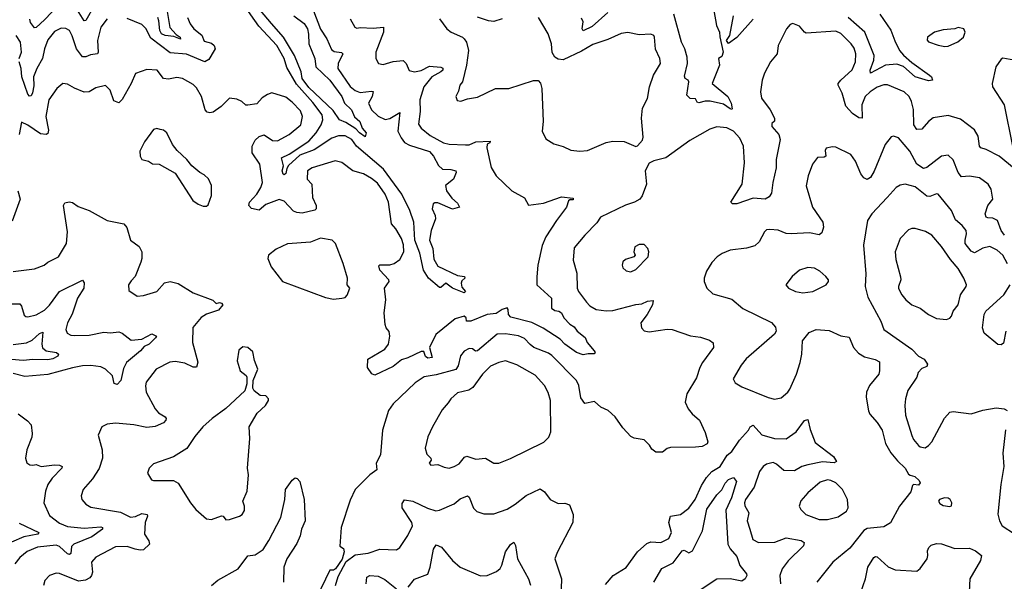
# Model space of a CAD drawing. Extents: x 1954678 to 2060275, y 904822 to 1016299.
# Tile 423 of 467: x 2036365 to 2042325, y 987529 to 990931. Entities that reach past the tile are written whole.
import ezdxf

# ---------------------------------------------------------------- set-up
doc = ezdxf.new("R2010")
doc.units = 0

msp = doc.modelspace()

# ---------------------------------------------------------------- linework, layer by layer
at = {"layer": '0CON20XD'}
for points in [[(2037245.7, 991055), (2037274.1, 990884.1), (2037311.2, 990841.2), (2037336.2, 990825), (2037337.6, 990812.4), (2037298.3, 990828.2), (2037245, 990835.2), (2037222.7, 990845), (2037213.6, 990865), (2037208, 990925), (2037200.2, 990945)], [(2038023.2, 990955), (2038087.1, 990907), (2038107.5, 990875), (2038113.8, 990843.8), (2038115.7, 990785), (2038151.9, 990695), (2038157.3, 990645), (2038242.1, 990565), (2038315.3, 990465), (2038330.5, 990425), (2038372.8, 990385), (2038392, 990342), (2038424.2, 990315), (2038438.8, 990275), (2038462, 990245), (2038455, 990222.5), (2038422.5, 990245), (2038399.9, 990269.9), (2038338.8, 990308.8), (2038300.6, 990325), (2038261.8, 990381.8), (2038115, 990520), (2038074.4, 990575), (2038068.7, 990615), (2038028.1, 990715), (2037960.9, 990825), (2037888.4, 990908.4), (2037765, 991055.7)], [(2036605, 991026), (2036515, 990929.2), (2036465, 990883.1), (2036455, 990881.4), (2036430, 990915), (2036426.5, 990935)], [(2036815, 991015.3), (2036765, 990925.7), (2036755, 990924.3), (2036695, 991020.7)], [(2038185, 990873.6), (2038223.1, 990815), (2038251.2, 990751.2), (2038268.6, 990738.6), (2038313.1, 990733.1), (2038321.1, 990725), (2038291.6, 990665), (2038290.3, 990635), (2038365, 990525.4), (2038395, 990501.4), (2038425, 990489.4), (2038495, 990498.9), (2038505.4, 990495.4), (2038498.7, 990465), (2038475.3, 990425), (2038494.5, 990385), (2038535, 990347.5), (2038576.9, 990326.9), (2038605, 990332), (2038665, 990368), (2038654.7, 990255), (2038673.8, 990215), (2038695, 990188.2), (2038725, 990170.3), (2038845, 990132.5), (2038870.5, 990105), (2038898.9, 990048.9), (2038925, 990025.5), (2038975, 990024.6), (2039004.3, 990015), (2039007.7, 990005), (2038990.9, 989965), (2038942.8, 989927.2), (2038947.5, 989895), (2038980.6, 989850.6), (2039015, 989820), (2039026.2, 989795), (2038985, 989783.5), (2038895, 989821.2), (2038877.5, 989822.5), (2038867.1, 989815), (2038862.1, 989785), (2038880, 989745), (2038881.9, 989725), (2038855.3, 989655), (2038845.9, 989595), (2038864.8, 989545), (2038871.4, 989481.4), (2038895, 989438.8), (2039015, 989382.5), (2039058, 989375), (2039058.8, 989365), (2039040.4, 989349.6), (2039036.4, 989335), (2039040.4, 989310.4), (2039063.3, 989285), (2039055, 989276.7), (2038985.4, 989305.4), (2038945, 989334.4), (2038915, 989310), (2038905, 989310), (2038838.6, 989365), (2038809.4, 989415), (2038786.4, 989516.4), (2038756.2, 989595), (2038750, 989705), (2038726, 989775), (2038678.3, 989875), (2038567.8, 990025), (2038404, 990164), (2038375, 990204.8), (2038335, 990228.1), (2038295, 990227.6), (2038255, 990213.3), (2038147.2, 990142.8), (2038059.7, 990110.3), (2037992.2, 990047.8), (2037980.8, 990029.2), (2037975, 989998.8), (2037965, 989991.9), (2037960, 989995), (2037953.6, 990015), (2037961.1, 990045), (2037949.1, 990095), (2037995, 990117.3), (2038115, 990196.1), (2038158.6, 990245), (2038189.5, 990295), (2038199, 990325), (2038194.7, 990355), (2038139.7, 990429.7), (2038039.6, 990539.6), (2037982.1, 990642.1), (2037965.3, 990695), (2037921.8, 990775), (2037812.5, 990892.5), (2037725.9, 991015.9)], [(2038143.3, 990985), (2038185, 990873.6)], [(2040566.2, 990986.2), (2040582.5, 990895), (2040600.8, 990855), (2040602.9, 990827.1), (2040623.8, 990735), (2040615, 990707.5), (2040595, 990696.7), (2040600, 990655), (2040556.2, 990545), (2040651.8, 990465), (2040671.9, 990425), (2040678, 990392), (2040675, 990387.5), (2040665, 990392), (2040625, 990420), (2040545, 990437.7), (2040515, 990438.5), (2040475, 990427.5), (2040465, 990432.5), (2040455, 990452.5), (2040422.9, 990452.9), (2040403.6, 990473.6), (2040415.3, 990555.3), (2040410.6, 990565), (2040393.5, 990575), (2040388.6, 990588.6), (2040407.5, 990665), (2040404.1, 990705), (2040391.3, 990755), (2040370.3, 990795), (2040325.2, 990965.2)], [(2036894.8, 990935.2), (2036855.4, 990885), (2036834.8, 990805.2), (2036840.4, 990735), (2036836, 990724), (2036792.6, 990717.4), (2036764.7, 990705.3), (2036745, 990705.9), (2036709.1, 990755), (2036682.9, 990832.9), (2036665.3, 990865.3), (2036645, 990878.5), (2036615, 990880), (2036575, 990858.5), (2036535, 990808.6), (2036514.6, 990754.6), (2036502.5, 990695), (2036468.2, 990635), (2036449.1, 990585), (2036449.6, 990529.6), (2036442.4, 990487.6), (2036435, 990470), (2036425, 990468.1), (2036415, 990479.4), (2036376.9, 990585), (2036374.5, 990635), (2036360.9, 990675)], [(2037380, 990945), (2037396.1, 990905), (2037418.8, 990875), (2037467.5, 990837.5), (2037481.7, 990801.7), (2037525, 990788.4), (2037541.8, 990775), (2037548.9, 990755), (2037541.4, 990745), (2037509.4, 990690.6), (2037485, 990676.1), (2037375, 990721.6), (2037275, 990730.9), (2037158.7, 990818.7), (2037128.3, 990878.3), (2037105, 990901.2), (2037015, 990938.9)], [(2038365.6, 990935.6), (2038394, 990885), (2038405, 990878.8), (2038425.8, 990884.2), (2038505, 990879.5), (2038566.7, 990885), (2038566.2, 990855), (2038521.5, 990735), (2038520.8, 990695), (2038536.7, 990665), (2038565, 990659.4), (2038625, 990677.8), (2038685, 990683.1), (2038704.4, 990665), (2038723.2, 990623.2), (2038755, 990615.6), (2038795, 990623.3), (2038845, 990649.3), (2038914, 990644), (2038926.8, 990636.8), (2038925.3, 990625), (2038915, 990614.3), (2038858.8, 990585), (2038811.4, 990525), (2038787.6, 990445), (2038789.2, 990375), (2038779.2, 990299.2), (2038794.7, 990274.7), (2038849.9, 990229.9), (2038930.8, 990185), (2038965, 990177.3), (2039062.6, 990172.6), (2039085, 990173.5), (2039125, 990191.2), (2039212.5, 990195), (2039210, 990185), (2039193.6, 990176.4), (2039191.6, 990155), (2039219.2, 990035), (2039248, 989985), (2039343.8, 989895), (2039421.2, 989851.2), (2039445, 989807.5), (2039535, 989818.8), (2039645, 989858), (2039715, 989850), (2039715, 989840), (2039695, 989840), (2039686.7, 989833.3), (2039675.4, 989794.6), (2039615, 989715.7), (2039550.4, 989615), (2039527.6, 989562.4), (2039501.5, 989445), (2039494.2, 989374.2), (2039496.1, 989326.1), (2039583.8, 989245), (2039584.4, 989184.4), (2039605, 989169.2), (2039627.5, 989165)], [(2038905, 990936.2), (2038951.2, 990875), (2038975.7, 990855.7), (2039044.3, 990824.3), (2039054.4, 990814.4), (2039068.6, 990795), (2039081.1, 990745), (2039069.1, 990655), (2039046, 990555), (2039030, 990535), (2039021.7, 990498.3), (2039004, 990465), (2039012.3, 990442.3), (2039035, 990436.7), (2039075, 990452), (2039135, 990462.5), (2039245, 990514.3), (2039325, 990514.4), (2039475, 990563.3), (2039502.2, 990562.2), (2039516.3, 990546.3), (2039524.4, 990515), (2039534.2, 990315), (2039526.4, 990256.4), (2039549.3, 990209.3), (2039598.3, 990178.3), (2039655, 990162.2), (2039700.3, 990140.3), (2039755, 990134.5)], [(2039284.7, 990935.3), (2039235, 990920), (2039203.4, 990923.4), (2039135.7, 990945.7)], [(2039755, 990134.5), (2039801.3, 990138.7), (2039915, 990186.9), (2039954.5, 990195.5), (2040024.2, 990194.2), (2040095, 990163.8), (2040105, 990166.2), (2040135, 990201.2), (2040139.2, 990219.2), (2040129.2, 990335), (2040134.2, 990395), (2040165.7, 990454.3), (2040178, 990525), (2040201.9, 990595), (2040244.4, 990665), (2040239.4, 990695), (2040212.6, 990752.6), (2040207.5, 990825), (2040203.3, 990835), (2040185, 990842.9), (2040115, 990838.5), (2040045, 990853.3), (2040005, 990847.9), (2039925, 990811.5), (2039835, 990781.1), (2039765, 990739.6), (2039655, 990687.1), (2039625, 990692.1), (2039603.3, 990703.3), (2039588.5, 990731.5), (2039584.4, 990784.4), (2039564.5, 990845), (2039504.7, 990944.7)], [(2039925.2, 990974.8), (2039829.7, 990890.3), (2039775, 990863.8), (2039768.8, 990875), (2039775, 990917.5), (2039765, 990939.4)], [(2040804.2, 990935), (2040705, 990822.5), (2040655, 990787.5), (2040643.3, 990805), (2040663.9, 990836.1), (2040686.2, 990955)], [(2041570.4, 990965), (2041637.6, 990867.6), (2041662.8, 990802.8), (2041690.3, 990745), (2041715, 990716.8), (2041765, 990671.1), (2041872.2, 990595), (2041883.3, 990585), (2041890, 990565), (2041865, 990560.8), (2041785, 990584.7), (2041715, 990647.4), (2041675, 990661.5), (2041605, 990654.8), (2041515, 990608), (2041512.9, 990625), (2041534.3, 990685), (2041536.7, 990715), (2041479.6, 990855), (2041380, 990945)], [(2042385, 990030), (2042293.7, 990103.7), (2042215, 990145.4), (2042182, 990155), (2042174.4, 990165), (2042166.5, 990226.5), (2042144.7, 990264.7), (2042059, 990329), (2041985, 990350.4), (2041895, 990336.4), (2041865, 990314.4), (2041825, 990268.1), (2041795, 990265.7), (2041777.1, 990295), (2041775, 990386.7), (2041763.1, 990435), (2041748.2, 990465), (2041719.2, 990495), (2041617.2, 990537.2), (2041595, 990537.1), (2041555, 990521.8), (2041513.6, 990495), (2041482.7, 990465), (2041461.9, 990415), (2041465, 990333.8), (2041445, 990335.6), (2041405, 990362.5), (2041366.4, 990406.4), (2041344.1, 990485), (2041318.8, 990535), (2041319.1, 990545), (2041334.5, 990565), (2041403.2, 990626.8), (2041424.6, 990675), (2041426.7, 990725), (2041415, 990759.2), (2041397.5, 990785), (2041335, 990846.5), (2041305, 990861.2), (2041125, 990850.4), (2041114.4, 990855), (2041085, 990892.5), (2041045, 990907.1), (2041028.3, 990901.7), (2041005.8, 990875), (2040956.5, 990775), (2040950.6, 990725), (2040908.9, 990675), (2040872.4, 990607.6), (2040859.1, 990565), (2040849.1, 990495), (2040854.6, 990455), (2040908.1, 990385), (2040932.9, 990335), (2040934.2, 990315.8), (2040918.1, 990301.9), (2040918.1, 990285), (2040959.4, 990235), (2040968.9, 990205), (2040943.3, 990085), (2040944.3, 990034.3), (2040922.9, 989945), (2040915, 989880), (2040901.2, 989858.8), (2040877.5, 989845), (2040805, 989850), (2040705, 989816), (2040680, 989815), (2040670, 989825), (2040738.5, 989935), (2040751.8, 990065), (2040746.7, 990165), (2040723.9, 990213.9), (2040685, 990256.2), (2040645, 990276.8), (2040585, 990283.1), (2040541.9, 990268.1), (2040420.7, 990199.3), (2040275, 990094.2), (2040204.3, 990075.7), (2040175, 990061.2), (2040150.8, 990015), (2040159.2, 989935), (2040132.2, 989865), (2040118.1, 989845), (2040086, 989825), (2040032, 989808), (2039880, 989735), (2039859.2, 989700.9), (2039784.7, 989625.3)], [(2041965, 990768.8), (2041985, 990771.2), (2042043.8, 990796.2), (2042077.5, 990825), (2042087.5, 990855), (2042080, 990875), (2042045, 990883.3), (2042025, 990876.2), (2041955, 990870), (2041902.5, 990855), (2041860, 990825), (2041857, 990807), (2041866.4, 990796.4), (2041925, 990776), (2041965, 990768.8)], [(2036360.9, 990695), (2036376.6, 990735), (2036370, 990795), (2036342.5, 990835)], [(2042405, 990681.4), (2042315, 990698.8), (2042305, 990692.5), (2042274.1, 990645.9), (2042251.2, 990545), (2042254.2, 990524.2), (2042324.2, 990415), (2042374.5, 990165)], [(2039627.5, 989165), (2039643.8, 989155), (2039658, 989125), (2039695, 989086), (2039721.1, 989071.1), (2039740, 989045), (2039786.8, 989006.8), (2039800, 988975), (2039842, 988925), (2039847.5, 988915), (2039843, 988907), (2039805, 988907.5), (2039775, 988900.6), (2039735, 988914.4), (2039665, 988965.4), (2039636, 988996), (2039533.5, 989063.5), (2039465, 989096.7), (2039338.5, 989128.5), (2039322.9, 989145), (2039321.9, 989175), (2039315, 989185.6), (2039285, 989176.2), (2039248.4, 989151.6), (2039195, 989146.1), (2039095, 989106), (2039070, 989105), (2039068.1, 989125), (2039055, 989135.5), (2039000.6, 989119.4), (2038883.6, 989025), (2038845.7, 988945), (2038860.8, 988885), (2038835, 988880.9), (2038822.1, 988892.1), (2038811.7, 988921.7), (2038795, 988920.6), (2038715, 988882.5), (2038675, 988870), (2038625, 988830), (2038515, 988777.1), (2038495.6, 988785.6), (2038469.2, 988825), (2038471.9, 988875), (2038576, 988935), (2038598, 988965), (2038606, 989015), (2038602, 989042), (2038583.8, 989065), (2038578, 989085), (2038571.1, 989155), (2038581.9, 989235), (2038573.3, 989305), (2038602, 989345), (2038600, 989355), (2038544.4, 989415), (2038539.3, 989440.7), (2038545, 989446), (2038605, 989447.2), (2038631.4, 989455), (2038665, 989479.5), (2038690.4, 989525), (2038687.8, 989567.8), (2038676.9, 989605), (2038640.9, 989665), (2038615.3, 989695.3), (2038596.4, 989825), (2038577.6, 989875), (2038530.3, 989940.3), (2038495, 989969.2), (2038445, 989997.9), (2038382, 990015), (2038315, 990066.9), (2038275, 990075.6), (2038135, 990032.9), (2038106.2, 990015), (2038104.2, 989965), (2038134.1, 989934.1), (2038137.9, 989855), (2038160, 989805), (2038159.1, 989785), (2038152, 989778), (2038075, 989759.3), (2038042.4, 989762.4), (2038022.1, 989772.1), (2037965, 989831.1), (2037935, 989841.8), (2037855, 989812.7), (2037815, 989777.3), (2037767.4, 989787.4), (2037752.3, 989805), (2037756.2, 989825), (2037799.6, 989875), (2037823.8, 989915), (2037833.6, 989945), (2037818.1, 990055), (2037772.9, 990125), (2037772.3, 990165), (2037789.2, 990200.7), (2037815, 990224), (2037845, 990233.9), (2037895, 990198.5), (2037925, 990196.5), (2037996.9, 990235), (2038066.2, 990293.8), (2038076.2, 990345), (2038065, 990380), (2038015, 990431.8), (2037975, 990461.1), (2037891.7, 990488.3), (2037865, 990478.8), (2037833.2, 990456.8), (2037799.5, 990420.5), (2037745, 990414), (2037734.3, 990414.3), (2037710, 990435), (2037678.8, 990448.8), (2037634.5, 990455.5), (2037585, 990405.8), (2037535, 990370.6), (2037515, 990366.9), (2037500.4, 990370.4), (2037487.1, 990385), (2037465.4, 990465.4), (2037435, 990518.8), (2037415, 990538.8), (2037350, 990575), (2037315, 990580.5), (2037265, 990571.5), (2037235, 990574.4), (2037196.2, 990626.2), (2037135, 990629.1), (2037065, 990606), (2037039.2, 990545), (2036985, 990446.9), (2036965, 990427.8), (2036935, 990439.2), (2036913.3, 990505), (2036885, 990532), (2036825, 990519.2), (2036785.8, 990494.2), (2036755, 990492), (2036695.6, 990515.6), (2036655, 990540.8), (2036625, 990544.2), (2036588.6, 990515), (2036541.8, 990445), (2036523.3, 990345), (2036538.2, 990261.8), (2036535, 990240.8), (2036524.5, 990235.5), (2036490.6, 990240.6), (2036415, 990292), (2036375, 990310), (2036361.2, 990235)], [(2037495, 989802.5), (2037505, 989810), (2037525.9, 989865.9), (2037525.9, 989925.9), (2037507.3, 989967.3), (2037482.3, 989992.3), (2037455, 990006.2), (2037406.8, 990046.8), (2037376.7, 990085), (2037317.9, 990137.9), (2037289.2, 990175), (2037255, 990246.2), (2037235, 990261.2), (2037215, 990266.7), (2037195, 990271.2), (2037175, 990266.2), (2037119.5, 990190.5), (2037092.5, 990135), (2037093.8, 990105), (2037103.3, 990085), (2037145, 990073.3), (2037167.7, 990057.7), (2037210, 990055), (2037305, 990001.2), (2037413.3, 989835), (2037445, 989813.3), (2037475, 989802.5), (2037495, 989802.5)], [(2042325.3, 989625), (2042306.8, 989655), (2042284.3, 989715), (2042255, 989729.4), (2042225, 989730), (2042216, 989736), (2042208, 989755), (2042225, 989806), (2042254.6, 989845), (2042245.4, 989905.4), (2042227.1, 989935), (2042173.7, 989973.7), (2042115, 989982.9), (2042065, 989979.1), (2042046.3, 990006.4), (2042015, 990082.5), (2041985, 990111.4), (2041944, 990105), (2041855, 990035.5), (2041835, 990030), (2041794.6, 990055), (2041753.8, 990133.8), (2041685, 990215.6), (2041655, 990225.7), (2041639.3, 990220.7), (2041603.5, 990175), (2041537.4, 990012.6), (2041514.6, 989975.4), (2041495, 989962.5), (2041475, 989972.5), (2041456.8, 989996.8), (2041424.3, 990075), (2041395, 990114), (2041305, 990158.8), (2041285, 990161.2), (2041247.5, 990152.5), (2041241.4, 990138.6), (2041244.2, 990105), (2041235, 990098.1), (2041195, 990095.7), (2041163.3, 990055), (2041136.9, 989985), (2041125.6, 989925), (2041164.5, 989795), (2041227.1, 989705), (2041230, 989675), (2041220.5, 989639.5), (2041205, 989628), (2041145, 989640.7), (2041035, 989633.9), (2041005, 989636.9), (2040955, 989655.4), (2040905, 989660.5), (2040885, 989657.8), (2040873, 989647), (2040840, 989585), (2040815, 989561.1), (2040765, 989547.5), (2040665, 989535.6), (2040616.2, 989515), (2040586.2, 989495), (2040555, 989461.2), (2040522.1, 989407.9), (2040508.8, 989365), (2040508.8, 989345), (2040524.5, 989304.5), (2040561.3, 989271.3), (2040675, 989237.5), (2040742.6, 989182.6), (2040915, 989097.5), (2040939.7, 989069.7), (2040944.2, 989045), (2040932.8, 989027.2), (2040762.3, 988877.7), (2040731.9, 988838.1), (2040684.2, 988755), (2040695, 988731.2), (2040736.4, 988706.4), (2040895, 988642.2), (2040933.3, 988633.3), (2040975, 988641.4), (2041014.6, 988675.4), (2041026.8, 988693.2), (2041067.5, 988785), (2041089.5, 988855), (2041099.6, 988905), (2041103.6, 988986.4), (2041144.5, 989035.5), (2041185, 989055.6), (2041265, 989049.4), (2041335, 989015.7), (2041385, 989008), (2041412.9, 988945), (2041441.4, 988911.4), (2041478.5, 988888.5), (2041543.8, 988873.8), (2041568.5, 988858.5), (2041570, 988805), (2041565, 988783.8), (2041509.4, 988715), (2041491.4, 988675), (2041488.6, 988645), (2041502.1, 988562.1), (2041511.3, 988541.3), (2041555, 988492), (2041585.6, 988445), (2041605.6, 988365), (2041638.3, 988308.3), (2041678.7, 988258.7), (2041725, 988215.6), (2041745, 988178.9), (2041755, 988171.9), (2041783.9, 988163.9), (2041810, 988140), (2041816.5, 988125), (2041805, 988112.5), (2041775, 988115.5), (2041769.3, 988110.7), (2041758.7, 988071.3), (2041691.1, 987985), (2041635, 987884), (2041595, 987859.2), (2041495, 987850), (2041475, 987836.7), (2041390.6, 987729.4), (2041286.9, 987645), (2041190.6, 987525)], [(2042345, 989453.1), (2042315, 989504.4), (2042281.4, 989535), (2042236.7, 989556.7), (2042195, 989547.3), (2042145, 989518.8), (2042125, 989528.2), (2042088.7, 989575), (2042087.2, 989595), (2042096.7, 989635), (2042093.8, 989655), (2042070.5, 989685), (2042029.7, 989719.7), (2042005.3, 989775.3), (2041925, 989874.2), (2041915, 989877.1), (2041875, 989860.4), (2041855, 989862.3), (2041785, 989918.5), (2041725, 989935.5), (2041695, 989928.5), (2041670.8, 989915), (2041616.1, 989853.9), (2041522.9, 989755), (2041497.1, 989715), (2041472.2, 989565), (2041487.4, 989392.6), (2041482.9, 989315), (2041499.7, 989249.7), (2041577.8, 989105), (2041595.8, 989055), (2041765.6, 988935.6), (2041805, 988892.7), (2041840, 988875), (2041859.2, 988845), (2041855, 988830), (2041825, 988818), (2041803.8, 988795), (2041795.8, 988765), (2041740.9, 988685), (2041726.2, 988635), (2041722, 988595), (2041726.8, 988535), (2041765, 988412.5), (2041775, 988388.8), (2041805, 988352), (2041815, 988344.3), (2041845, 988338.9), (2041865, 988351.1), (2041885.5, 988375), (2041963, 988517), (2041995.7, 988554.3), (2042015, 988557.1), (2042125, 988544.3), (2042195, 988565.6), (2042275, 988579.2), (2042324.3, 988574.3), (2042341.2, 988565)], [(2036354.4, 989894.4), (2036368.1, 989845), (2036318.7, 989711.3)], [(2036325, 989406.2), (2036455, 989422.2), (2036513.3, 989445), (2036535, 989462.5), (2036600, 989495), (2036647.1, 989575), (2036653.2, 989646.8), (2036630, 989805), (2036638.3, 989821.7), (2036665, 989828), (2036685, 989823.8), (2036718.8, 989798.8), (2036785.6, 989775.6), (2036895, 989715.8), (2036994.3, 989694.3), (2037013, 989673), (2037035.8, 989595), (2037087.1, 989557.1), (2037103.8, 989525), (2037104.3, 989485), (2037097.3, 989462.7), (2037064.2, 989375.8), (2037039.7, 989350.3), (2037023.9, 989326.1), (2037025, 989290), (2037075, 989256.2), (2037115, 989260), (2037195, 989283.8), (2037242.1, 989337.9), (2037275, 989345.7), (2037323.6, 989333.6), (2037415, 989276.7), (2037533.1, 989233.1), (2037555, 989211.2), (2037575, 989217.5), (2037586.7, 989215), (2037593.8, 989205), (2037568.8, 989171.2), (2037495, 989147.9), (2037463.1, 989126.9), (2037412.3, 989067.7), (2037411.5, 988975), (2037443.8, 988856.2), (2037435, 988825.8), (2037415, 988826.7), (2037365, 988850.9), (2037305, 988860.4), (2037273.4, 988856.6), (2037190, 988815), (2037130.8, 988735), (2037125.7, 988714.3), (2037130, 988675), (2037184, 988574), (2037205, 988549.4), (2037246, 988525), (2037250.8, 988515), (2037249.4, 988505), (2037235, 988489.4), (2037185, 988466.4), (2037135, 988460.8), (2037055, 988476.9), (2036945, 988487.1), (2036895, 988482), (2036861.2, 988465), (2036839.2, 988415), (2036863.1, 988325), (2036866.2, 988275), (2036845, 988212.9), (2036805, 988149.2), (2036749.2, 988085), (2036736.4, 988046.4), (2036741.2, 988025), (2036765, 987996.2), (2036795, 987979.4), (2036975, 987948.2), (2037035, 987917.3), (2037065, 987922), (2037105, 987939.7), (2037136, 987935), (2037138.1, 987925), (2037124, 987885), (2037119.5, 987815), (2037145.8, 987775), (2037150, 987755), (2037115, 987720), (2037095, 987717.7), (2037064.7, 987724.7), (2037015, 987740), (2036945, 987738.5), (2036825, 987675.8), (2036799.2, 987645), (2036804.5, 987585), (2036799.4, 987565), (2036788.9, 987551.1), (2036762.9, 987537.1), (2036720.9, 987530.9), (2036605, 987577.1), (2036585, 987578.1), (2036545, 987564.2), (2036517.1, 987535), (2036508.9, 987505)], [(2039784.7, 989625.3), (2039720.9, 989549.1), (2039714.5, 989475), (2039736.4, 989395), (2039738.5, 989305), (2039746.5, 989285), (2039795, 989219.4), (2039815, 989197.5), (2039855, 989175.5), (2039915, 989167.1), (2039955, 989170), (2040095, 989206.7), (2040129.7, 989210.3), (2040165.6, 989225.6), (2040199.3, 989229.3), (2040195.8, 989205), (2040162.9, 989145), (2040124.2, 989095), (2040128.8, 989065), (2040145, 989046.2), (2040175, 989040.8), (2040285, 989055.7), (2040315, 989054.2), (2040425, 989016.2), (2040485, 989007.5), (2040540.5, 988990.5), (2040563.1, 988973.1), (2040565.5, 988945), (2040497.1, 988855), (2040480.8, 988825), (2040461.2, 988761.2), (2040403.8, 988665), (2040394, 988615), (2040411.2, 988575), (2040434.4, 988544.4), (2040480, 988505), (2040515, 988430), (2040530, 988375), (2040527, 988363), (2040495, 988346), (2040455, 988341.4), (2040305, 988340), (2040285, 988333.8), (2040255, 988312.5), (2040215, 988312.5), (2040190.7, 988330.7), (2040176.7, 988355), (2040145, 988386.7), (2040085, 988396.2), (2040065, 988406.7), (2040015, 988458.8), (2039969.2, 988525), (2039926.2, 988565), (2039883.3, 988585), (2039845, 988618.8), (2039785, 988606.2), (2039761.7, 988641.7), (2039749.5, 988715), (2039734.3, 988745), (2039585, 988897.7), (2039565, 988911.1), (2039476.3, 988946.3), (2039454.8, 988964.8), (2039420.7, 989000.7), (2039385, 989015.9), (2039305, 989028.7), (2039255, 989026.1), (2039135, 988925.5), (2039123.2, 988923.2), (2039105, 988936.7), (2039085, 988940), (2039055, 988922.5), (2039033.9, 988896.1), (2039019.5, 988835), (2039005, 988812.4), (2038885, 988779.8), (2038812.6, 988767.4), (2038758.5, 988731.5), (2038625.8, 988605), (2038597.5, 988565), (2038560.6, 988445), (2038548, 988295), (2038522.9, 988245), (2038526.2, 988205), (2038485, 988173.8), (2038394.5, 988085.5), (2038365, 988020), (2038311.1, 987855), (2038302.5, 987742.5), (2038325, 987727.5), (2038328.6, 987708.6), (2038316.7, 987663.3), (2038275.9, 987604.1), (2038265, 987597.5), (2038243, 987597), (2038161.2, 987428.8)], [(2041975, 989116), (2041995, 989122.5), (2042005.4, 989134.6), (2042015, 989166), (2042045.8, 989205), (2042060.6, 989265), (2042094.2, 989315), (2042095.6, 989325.6), (2042079.2, 989365), (2042045.5, 989425), (2041998.3, 989478.3), (2041945, 989557.5), (2041885.8, 989625), (2041847.6, 989647.6), (2041785, 989665.8), (2041765, 989666), (2041745, 989658), (2041694.6, 989605.4), (2041664.1, 989525), (2041668.3, 989478.3), (2041696.9, 989373.1), (2041698, 989355), (2041683.8, 989315), (2041685, 989302.5), (2041705, 989263.8), (2041728.8, 989235), (2041765, 989204.2), (2041815, 989184.2), (2041865, 989145.5), (2041915, 989122.2), (2041975, 989116)], [(2038265, 989238.8), (2038315, 989244), (2038335, 989248.8), (2038347.8, 989262.2), (2038362.5, 989305), (2038347.5, 989325), (2038348.1, 989365), (2038323.1, 989455), (2038275.6, 989575), (2038255.5, 989595.5), (2038185, 989607.5), (2038125, 989584.2), (2037985, 989574.4), (2037917.9, 989542.1), (2037870, 989505), (2037867.5, 989485), (2037886, 989435), (2037956.2, 989345), (2038215, 989249.2), (2038265, 989238.8)], [(2040065, 989403.8), (2040095, 989417.5), (2040168.8, 989495), (2040172.5, 989525), (2040167.5, 989545), (2040145, 989570), (2040115, 989568.8), (2040087.5, 989555), (2040082.5, 989525), (2040090, 989505), (2040082.5, 989495), (2040032.3, 989477.7), (2040016.4, 989463.6), (2040011.2, 989445), (2040015, 989427.5), (2040035, 989410), (2040065, 989403.8)], [(2041105, 989277.5), (2041165, 989284.3), (2041245.8, 989324.2), (2041261.2, 989345), (2041261.2, 989355), (2041245, 989376.2), (2041208.7, 989408.7), (2041175.5, 989425.5), (2041135, 989430.8), (2041085, 989414), (2041041.2, 989375), (2041002.5, 989325), (2041017.5, 989305), (2041060, 989285), (2041105, 989277.5)], [(2036245, 989209.4), (2036365, 989209.2), (2036376.6, 989196.6), (2036392.2, 989142.2), (2036402.5, 989132.5), (2036415, 989130.6), (2036465, 989143.8), (2036515, 989170.8), (2036545, 989201.1), (2036605.8, 989284.2), (2036745, 989352.9), (2036755, 989337.5), (2036752.7, 989305), (2036715.2, 989244.8), (2036682.4, 989147.6), (2036653.6, 989095), (2036643.1, 989055), (2036652.4, 989032.4), (2036675, 989020.6), (2036698.1, 989018.1), (2036785, 989021.1), (2036875, 989039.3), (2036915, 989034.6), (2036965, 989039.6), (2036985, 989031.5), (2037040.2, 988990.2), (2037105, 988995.3), (2037165, 989029.1), (2037192, 989015), (2037187.5, 989005), (2037148.9, 988965), (2037117.7, 988952.3), (2037096.9, 988925), (2037010.9, 988855), (2036992.5, 988817.5), (2036977.5, 988745), (2036955, 988722.5), (2036937.5, 988727.5), (2036926.9, 988775), (2036884.3, 988815), (2036855, 988827.7), (2036795, 988836.8), (2036745, 988835.3), (2036685, 988823.3), (2036535, 988781.1), (2036395, 988770.8), (2036325, 988787.7)], [(2042334.5, 989045), (2042319.1, 988970.9), (2042305, 988960.8), (2042286.1, 988963.9), (2042201.9, 989031.9), (2042192, 989065), (2042202.8, 989145), (2042213.2, 989165), (2042322.2, 989265), (2042360.3, 989325)], [(2036325.9, 988964.1), (2036406.4, 988973.6), (2036440.2, 988989.8), (2036485, 989030.8), (2036505, 989038.8), (2036498.1, 988965), (2036503.2, 988943.2), (2036525.7, 988925.7), (2036587.1, 988915), (2036598.9, 988905), (2036595, 988893.5), (2036565, 988877.4), (2036535, 988871.9), (2036445, 988873.1), (2036385, 988866.5), (2036315, 988872)], [(2037612.7, 987902.7), (2037635, 987904.2), (2037695, 987924), (2037711.2, 987935), (2037725, 987957.5), (2037725.7, 987985), (2037716.4, 988015), (2037741.8, 988075), (2037750.6, 988175), (2037744.4, 988215), (2037757.8, 988395), (2037752.9, 988465), (2037802.7, 988547.3), (2037853.3, 988595), (2037871.2, 988625), (2037871.2, 988635), (2037855, 988652.5), (2037820, 988655), (2037783.6, 988683.6), (2037775, 988700), (2037778, 988745), (2037806.2, 988815), (2037785.9, 988865.9), (2037775, 988920), (2037745, 988946.2), (2037715, 988950), (2037690.5, 988929.5), (2037681.2, 988865), (2037700, 988805), (2037735.9, 988775.9), (2037740, 988765), (2037740, 988725), (2037727.7, 988682.3), (2037613.1, 988576.9), (2037530, 988515), (2037474.3, 988465), (2037425, 988406), (2037376.4, 988333.6), (2037295, 988284.2), (2037175, 988242), (2037148.8, 988215), (2037138.8, 988185), (2037163.3, 988145), (2037175, 988140), (2037295, 988140), (2037324.4, 988124.4), (2037398.8, 988005), (2037431.2, 987965), (2037495, 987908.8), (2037525, 987904.4), (2037586.9, 987926.9), (2037596.7, 987925), (2037612.7, 987902.7)], [(2038965, 988215.7), (2038995, 988224.2), (2039025, 988240.6), (2039058.1, 988281.9), (2039071.7, 988288.3), (2039125, 988270), (2039185, 988274.4), (2039235, 988245.7), (2039265, 988245.7), (2039335, 988273.3), (2039537.6, 988372.4), (2039567.6, 988402.4), (2039580.6, 988435), (2039577.7, 988625), (2039562.9, 988672.9), (2039541.1, 988715), (2039485, 988777.8), (2039375, 988840), (2039305, 988864.4), (2039265, 988855.5), (2039215, 988833.1), (2039165.4, 988784.6), (2039107.5, 988702.5), (2039082.7, 988687.3), (2039015, 988671.5), (2038974.8, 988635.2), (2038959.1, 988610.9), (2038921.9, 988568.1), (2038864.3, 988465.7), (2038836.2, 988405), (2038820, 988335), (2038829.4, 988299.4), (2038853.8, 988275), (2038856, 988264), (2038843.8, 988245), (2038853.9, 988233.9), (2038895, 988237.5), (2038935, 988220.8), (2038965, 988215.7)], [(2036355, 988542.9), (2036411.5, 988501.5), (2036435, 988477.5), (2036440, 988425), (2036437.4, 988402.6), (2036407.5, 988325), (2036400, 988275), (2036407.7, 988247.7), (2036425.9, 988235.9), (2036445, 988232.9), (2036465, 988238), (2036495, 988224.5), (2036575, 988234.5), (2036605, 988233.1), (2036621.2, 988225), (2036620.8, 988215), (2036560.9, 988155), (2036535.5, 988115), (2036520, 988075), (2036511.5, 988005), (2036545, 987927.5), (2036605, 987880.8), (2036655, 987861.4), (2036755, 987850.5), (2036855, 987858.8), (2036865.7, 987855), (2036865.7, 987845), (2036802, 987798), (2036692.3, 987755), (2036679.3, 987740.7), (2036675, 987698.8), (2036667.1, 987692.9), (2036655, 987696.6), (2036605, 987741.2), (2036585, 987747.7), (2036472.8, 987737.2), (2036410.4, 987709.6), (2036366.3, 987673.6), (2036335.5, 987635)], [(2039909.8, 987510.2), (2039957.5, 987565), (2040036.4, 987613.6), (2040105, 987707.1), (2040160.5, 987759.5), (2040185, 987768.9), (2040245, 987764.5), (2040295, 987788.9), (2040311.2, 987825), (2040294.3, 987885), (2040305, 987923.3), (2040365, 987934), (2040415, 987972.5), (2040452.7, 988025), (2040490.9, 988109.1), (2040521.2, 988158.8), (2040555.4, 988194.6), (2040604.4, 988225.6), (2040647.1, 988292.9), (2040675, 988315.6), (2040722.2, 988385), (2040775.9, 988444.1), (2040785.8, 988465), (2040805, 988476), (2040857.5, 988417.5), (2040934.7, 988394.7), (2041005, 988393.1), (2041064.7, 988435.3), (2041115, 988504), (2041135, 988510), (2041148.7, 988448.7), (2041180.7, 988370.7), (2041290, 988285), (2041308.6, 988255), (2041295, 988248.1), (2041225, 988252.4), (2041135, 988235.9), (2041099.2, 988225), (2041055, 988198.2), (2040991.2, 988201.2), (2040945, 988240), (2040925, 988248.2), (2040885, 988238.5), (2040865, 988225.5), (2040842.1, 988195), (2040809.9, 988100.1), (2040758.8, 988025), (2040751.9, 988005), (2040755, 987987.5), (2040778.5, 987945), (2040768.1, 987895), (2040784.1, 987845.9), (2040803, 987783), (2040836.7, 987765), (2040935, 987766.4), (2041005, 987793.8), (2041095, 987776.7), (2041114, 987765), (2041110, 987745), (2041017, 987653), (2040980, 987605), (2040966.5, 987565), (2040970.5, 987515)], [(2042333, 988447), (2042315.5, 988305), (2042321.2, 988225), (2042303.1, 988115), (2042286.2, 987936.2), (2042295.5, 987895), (2042312.2, 987865), (2042386.3, 987816.3)], [(2037526.4, 987503.6), (2037564.5, 987535.5), (2037688.1, 987605), (2037745, 987684.4), (2037790.9, 987689.1), (2037837.6, 987722.4), (2037873.8, 987776.2), (2037945.6, 987915), (2037970, 988025), (2037974.4, 988085), (2038015, 988141.2), (2038033, 988157), (2038045, 988152.5), (2038060, 988135), (2038087.5, 988025), (2038093.3, 987895), (2038070, 987845), (2038062.2, 987805), (2038041.7, 987758.3), (2037981.5, 987665), (2037963.6, 987615), (2037961.4, 987525)], [(2040203.1, 987525), (2040251.9, 987608.1), (2040319.5, 987640.5), (2040375, 987713.5), (2040387.2, 987717.2), (2040415, 987701.4), (2040436.7, 987715), (2040498.7, 987835), (2040523.8, 987966.2), (2040585, 988053.3), (2040615.6, 988084.4), (2040635, 988123.3), (2040655, 988145.5), (2040685, 988159.2), (2040704.4, 988134.4), (2040673.5, 988035), (2040639.7, 987960.3), (2040651.2, 987755), (2040665.3, 987725.3), (2040705, 987679.2), (2040724.6, 987624.6), (2040764, 987575), (2040766, 987565), (2040756, 987545), (2040735, 987531.1), (2040665, 987543.8), (2040585, 987542.2), (2040484.3, 987475)], [(2041255, 987903.8), (2041319.2, 987920.8), (2041370, 987955), (2041380.6, 987975), (2041375.4, 988025), (2041345, 988085.4), (2041304.5, 988125), (2041275, 988140.6), (2041255, 988143.5), (2041210.1, 988129.9), (2041135.8, 988065), (2041093.4, 988016.6), (2041084, 987985), (2041093.8, 987965), (2041123.8, 987935), (2041205, 987903.8), (2041255, 987903.8)], [(2038275.6, 987504.4), (2038292.2, 987557.8), (2038340.3, 987649.8), (2038395, 987690), (2038475, 987700.7), (2038545, 987723.5), (2038645, 987720), (2038665, 987734.2), (2038713.8, 987806.2), (2038741.8, 987865), (2038738.8, 987885), (2038680.9, 987975), (2038679.3, 988000.7), (2038695, 988022.5), (2038743.8, 988015), (2038832.4, 987972.4), (2038883.2, 987956.8), (2038905, 987960.5), (2038995, 987997.9), (2039031.9, 988028.1), (2039075, 988047.1), (2039085, 988040), (2039111.7, 987971.7), (2039132.7, 987952.7), (2039175, 987938), (2039235, 987937.5), (2039315, 987966.9), (2039363.6, 987996.4), (2039429.8, 988050.2), (2039515, 988089.2), (2039541.7, 988071.7), (2039575, 988024.2), (2039625, 988000), (2039665, 988003.8), (2039693.6, 987993.6), (2039714.2, 987935), (2039712.5, 987885), (2039618.6, 987705), (2039604.2, 987665), (2039644.4, 987545), (2039640, 987425)], [(2041995, 987982.5), (2042005, 987987.5), (2042008, 988005), (2041998, 988025), (2041985, 988032.9), (2041962.5, 988035), (2041933.3, 988025), (2041926.7, 988015), (2041935, 988000), (2041955, 987988), (2041995, 987982.5)], [(2036362.4, 987882.4), (2036481.2, 987825), (2036473.8, 987815), (2036390.2, 987799.8), (2036315, 987766.3)], [(2038715.8, 987495), (2038755, 987542), (2038835, 987572.5), (2038848.9, 987615), (2038869.4, 987725), (2038885, 987750), (2038917.2, 987737.2), (2038985.3, 987655.3), (2039031.2, 987615), (2039155, 987563.1), (2039195, 987565.4), (2039251.7, 987588.3), (2039272.7, 987607.3), (2039283.2, 987626.8), (2039305, 987707.5), (2039335, 987752), (2039356.1, 987766.1), (2039366.4, 987746.4), (2039377.9, 987665), (2039444, 987545), (2039456.9, 987506.9)], [(2041456.4, 987463.6), (2041484.2, 987545), (2041498.6, 987615), (2041535, 987674), (2041545, 987680), (2041555, 987677.5), (2041622.5, 987617.5), (2041665, 987598.5), (2041795, 987591.2), (2041815, 987606.7), (2041857.5, 987665), (2041862.9, 987685), (2041860, 987715), (2041867.1, 987735), (2041881.2, 987748.8), (2041915, 987759.5), (2041945, 987756.5), (2042025, 987727.8), (2042115, 987730), (2042150, 987715), (2042186.7, 987685), (2042181.2, 987655), (2042115.6, 987544.4), (2042112.9, 987465)], [(2038461.8, 987515), (2038466.9, 987555), (2038485, 987565.5), (2038535, 987560.3), (2038575, 987539.6), (2038645, 987484.4)]]:
    msp.add_lwpolyline(points, dxfattribs=at)

doc.saveas('drawing.dxf')
